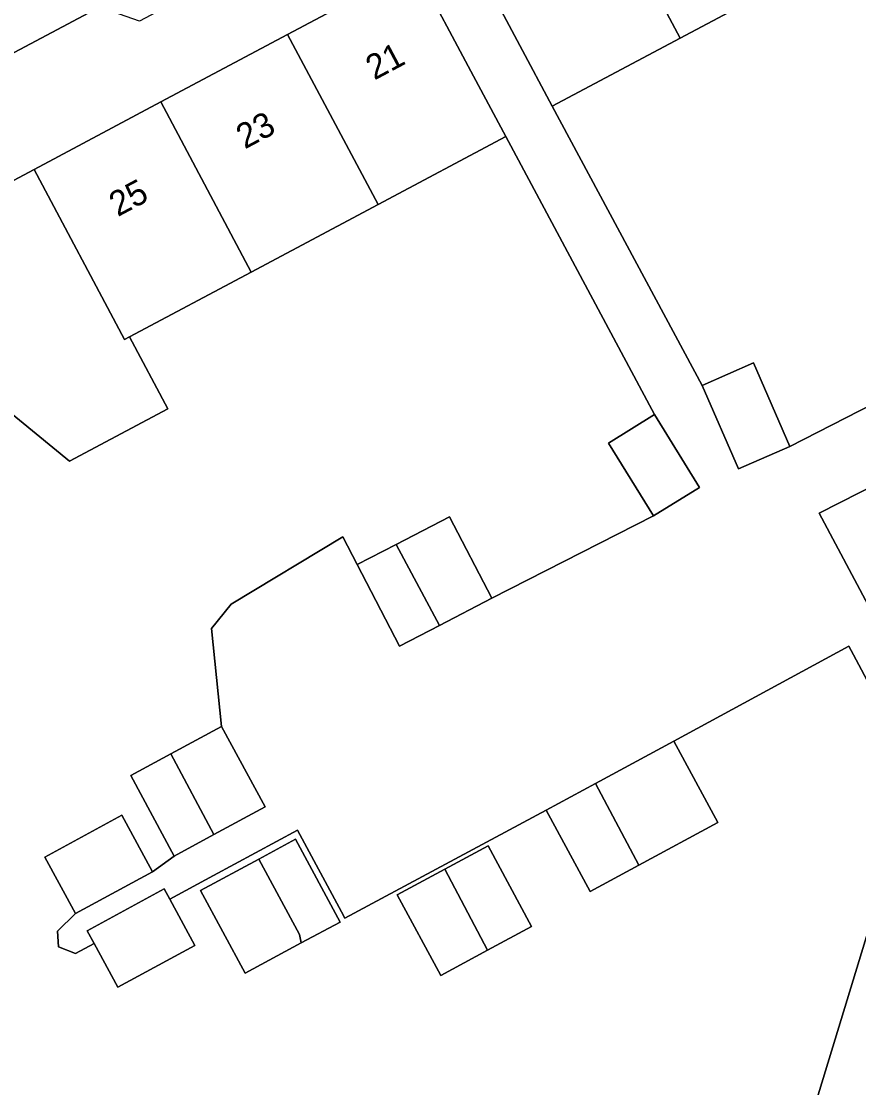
# Model space of a CAD drawing. Extents: x 160304 to 160955, y 383684 to 384161.
# Drawn here: x 160728.55 to 160762.28, y 383795.43 to 383838.38 of the extents above; entities that cross this region are included whole.
import ezdxf

# ---------------------------------------------------------------- set-up
doc = ezdxf.new("R2010")
doc.units = 0
for name, color, linetype in [('IMGEO_Erf', 7, 'Continuous'), ('IMGEO_Pand', 7, 'Continuous'), ('IMGEO_Pand_nummerreeks', 7, 'Continuous'), ('IMGEO_Voetpad_open', 7, 'Continuous')]:
    doc.layers.add(name, color=color, linetype=linetype)

msp = doc.modelspace()

# ---------------------------------------------------------------- linework, layer by layer
at = {"layer": 'IMGEO_Erf'}
for points in [[(160734.168, 383835.135), (160739.273, 383837.851), (160744.418, 383840.589), (160742.884, 383843.475), (160733.308, 383838.386), (160731.697, 383838.95), (160717.579, 383831.466), (160707.563, 383798.475), (160711.75, 383797.173), (160714.27, 383805.428), (160715.618, 383809.843), (160716.966, 383814.258), (160718.314, 383818.674), (160721.24, 383828.255), (160729.062, 383832.418)], [(160738.111, 383804.641), (160739.586, 383805.438), (160741.387, 383802.103), (160739.826, 383801.26), (160737.567, 383800.04), (160735.766, 383803.375)], [(160745.608, 383804.231), (160747.352, 383805.173), (160749.105, 383801.927), (160747.332, 383800.969), (160745.443, 383799.949), (160743.69, 383803.195)]]:
    msp.add_lwpolyline(points, close=True, dxfattribs=at)
for points in [[(160765.172, 383843.081), (160760.126, 383840.396), (160755.081, 383837.711), (160749.931, 383834.971), (160755.97, 383823.719), (160758.045, 383824.622), (160759.509, 383821.261), (160765.694, 383824.422)], [(160767.315, 383803.007), (160762.072, 383812.862), (160761.883, 383813.218), (160754.835, 383809.383), (160756.603, 383806.111), (160753.418, 383804.39), (160751.462, 383803.334), (160749.695, 383806.607), (160741.584, 383802.254), (160741.446, 383802.509), (160739.669, 383805.799), (160737.979, 383804.886), (160736.288, 383803.974), (160734.533, 383803.02), (160735.541, 383801.164), (160732.441, 383799.479), (160731.483, 383801.242), (160730.736, 383800.836), (160730.049, 383801.103), (160730.01, 383801.733), (160730.731, 383802.443), (160729.494, 383804.719), (160732.595, 383806.403), (160733.831, 383804.128), (160734.705, 383804.761), (160732.953, 383808.007), (160734.576, 383808.884), (160736.615, 383809.985), (160736.207, 383813.929), (160737.001, 383814.906), (160741.503, 383817.614), (160742.081, 383816.502), (160743.647, 383817.315), (160745.792, 383818.43), (160747.499, 383815.146), (160754.007, 383818.464), (160752.196, 383821.393), (160754.051, 383822.54), (160748.064, 383833.738), (160742.918, 383831), (160737.813, 383828.283), (160732.906, 383825.673), (160734.451, 383822.771), (160730.488, 383820.662), (160727.801, 383822.868)], [(160767.206, 383821.883), (160760.682, 383818.579), (160767.368, 383806.014)], [(160760.453, 383794.532), (160763.405, 383804.2)]]:
    msp.add_lwpolyline(points, dxfattribs=at)
at = {"layer": 'IMGEO_Pand'}
for points in [[(160756.478, 383847.255), (160751.433, 383844.57), (160755.081, 383837.711), (160760.126, 383840.396)], [(160751.433, 383844.57), (160746.282, 383841.829), (160748.631, 383837.415), (160749.931, 383834.971), (160755.081, 383837.711)], [(160742.918, 383831), (160748.064, 383833.738), (160746.767, 383836.176), (160744.418, 383840.589), (160739.273, 383837.851)], [(160742.918, 383831), (160739.273, 383837.851), (160734.168, 383835.135), (160737.813, 383828.283)], [(160734.168, 383835.135), (160729.062, 383832.418), (160732.708, 383825.567), (160732.906, 383825.673), (160737.813, 383828.283)], [(160729.062, 383832.418), (160721.24, 383828.255), (160727.801, 383822.868), (160730.488, 383820.662), (160734.451, 383822.771), (160732.906, 383825.673), (160732.708, 383825.567)], [(160759.509, 383821.261), (160758.045, 383824.622), (160755.97, 383823.719), (160757.433, 383820.358)], [(160755.863, 383819.611), (160754.051, 383822.54), (160752.196, 383821.393), (160754.007, 383818.464)], [(160745.386, 383814.047), (160747.499, 383815.146), (160745.792, 383818.43), (160743.647, 383817.315)], [(160745.386, 383814.047), (160743.647, 383817.315), (160742.081, 383816.502), (160743.788, 383813.217)], [(160736.309, 383805.627), (160738.368, 383806.739), (160736.615, 383809.985), (160734.576, 383808.884)], [(160754.835, 383809.383), (160751.681, 383807.679), (160753.418, 383804.39), (160756.603, 383806.111)], [(160736.309, 383805.627), (160734.576, 383808.884), (160732.953, 383808.007), (160734.705, 383804.761)], [(160751.681, 383807.679), (160749.695, 383806.607), (160751.462, 383803.334), (160753.418, 383804.39)], [(160730.731, 383802.443), (160733.831, 383804.128), (160732.595, 383806.403), (160729.494, 383804.719)], [(160738.111, 383804.641), (160739.756, 383801.596), (160739.826, 383801.26), (160741.387, 383802.103), (160739.586, 383805.438)], [(160747.332, 383800.969), (160749.105, 383801.927), (160747.352, 383805.173), (160745.608, 383804.231)], [(160738.111, 383804.641), (160735.766, 383803.375), (160737.567, 383800.04), (160739.826, 383801.26), (160739.756, 383801.596)], [(160747.332, 383800.969), (160745.608, 383804.231), (160743.69, 383803.195), (160745.443, 383799.949)], [(160769.65, 383798.186), (160769.248, 383798.616), (160769.395, 383799.097), (160767.315, 383803.007), (160763.405, 383804.2), (160760.453, 383794.532), (160767.846, 383792.276), (160769.268, 383796.935)], [(160734.533, 383803.02), (160734.305, 383803.439), (160731.204, 383801.755), (160731.483, 383801.242), (160732.441, 383799.479), (160735.541, 383801.164)]]:
    msp.add_lwpolyline(points, close=True, dxfattribs=at)
at = {"layer": 'IMGEO_Voetpad_open'}
for points in [[(160765.694, 383824.422), (160759.509, 383821.261), (160757.433, 383820.358), (160755.97, 383823.719), (160749.931, 383834.971), (160748.631, 383837.415), (160746.282, 383841.829)], [(160744.418, 383840.589), (160746.767, 383836.176), (160748.064, 383833.738), (160754.051, 383822.54), (160755.863, 383819.611), (160754.007, 383818.464), (160747.499, 383815.146), (160745.386, 383814.047), (160743.788, 383813.217), (160742.081, 383816.502), (160741.503, 383817.614), (160737.001, 383814.906), (160736.207, 383813.929), (160736.615, 383809.985), (160738.368, 383806.739), (160736.309, 383805.627), (160734.705, 383804.761), (160733.831, 383804.128), (160730.731, 383802.443), (160730.01, 383801.733), (160730.049, 383801.103), (160730.736, 383800.836), (160731.483, 383801.242), (160731.204, 383801.755), (160734.305, 383803.439), (160734.533, 383803.02), (160736.288, 383803.974), (160737.979, 383804.886), (160739.669, 383805.799), (160741.446, 383802.509), (160741.584, 383802.254), (160749.695, 383806.607), (160751.681, 383807.679), (160754.835, 383809.383), (160761.883, 383813.218), (160762.072, 383812.862), (160767.315, 383803.007)], [(160715.922, 383831.861), (160717.579, 383831.466), (160731.697, 383838.95)], [(160767.368, 383806.014), (160760.682, 383818.579), (160767.206, 383821.883)]]:
    msp.add_lwpolyline(points, dxfattribs=at)

# ---------------------------------------------------------------- texts
at = {"layer": 'IMGEO_Pand_nummerreeks'}
for s, rotation, p in [('21', 28.0206, (160742.77, 383835.996)), ('23', 28.0206, (160737.551, 383833.219)), ('25', 28.0234, (160732.433, 383830.495))]:
    msp.add_text(s, height=1, rotation=rotation, dxfattribs=at).set_placement(p)

doc.saveas('drawing.dxf')
